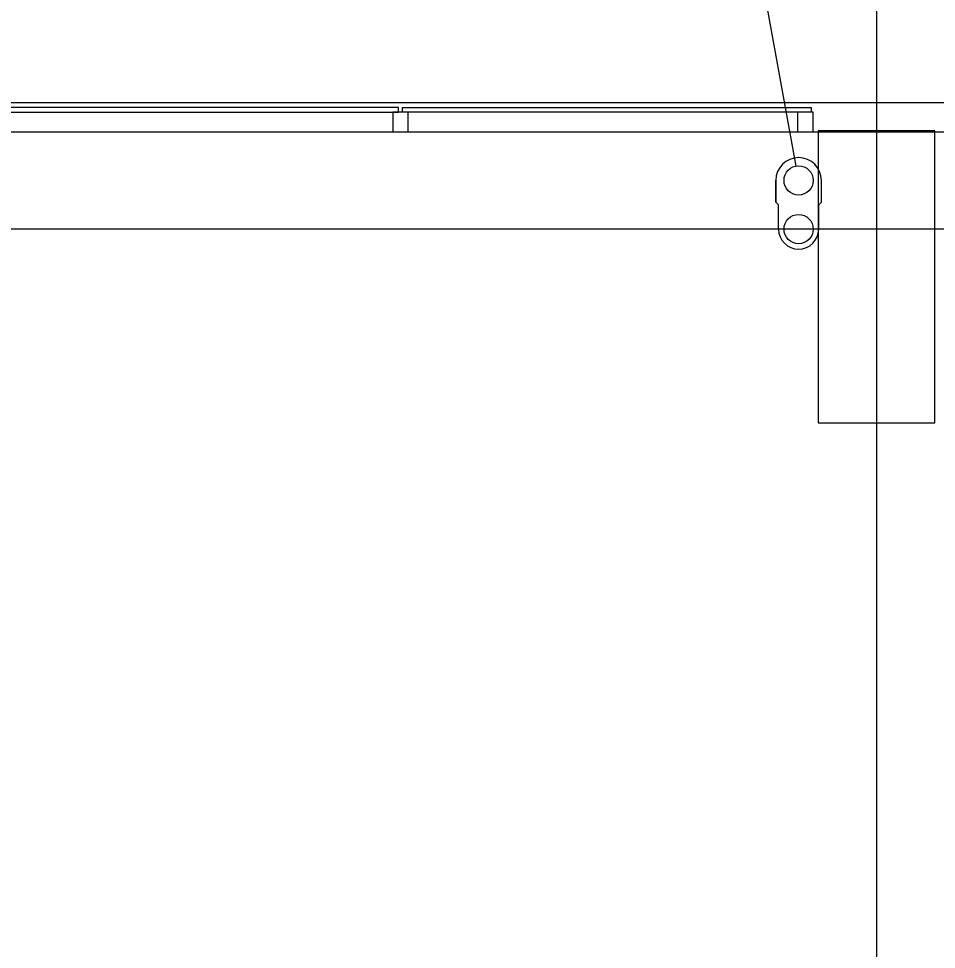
# Model space of a CAD drawing. Extents: x -264222 to -263592, y -1242345 to -1242048.
# Drawn here: x -263845.874 to -263841.16, y -1242091.657 to -1242086.876 of the extents above; entities that cross this region are included whole.
import ezdxf

# ---------------------------------------------------------------- set-up
doc = ezdxf.new("R2010")
doc.units = 0
doc.layers.add('HESCON_OSI_STAVBY_KFA', color=7, linetype='Continuous')
doc.layers.add('KFA_2D_SITUACIA_DSP', color=7, linetype='Continuous')

msp = doc.modelspace()

# ---------------------------------------------------------------- linework, layer by layer
at = {"layer": 'HESCON_OSI_STAVBY_KFA'}
for p, q in [((-263841.4678, -1242083.2372), (-263841.4678, -1242246.7072)), ((-263792.6528, -1242087.9572), (-263911.5228, -1242087.9572))]:
    msp.add_line(p, q, dxfattribs=at)
at = {"layer": 'KFA_2D_SITUACIA_DSP'}
for p, q in [((-263841.8811, -1242087.6334), (-263843.905, -1242076.4326)), ((-263843.9227, -1242087.3323), (-263846.0227, -1242087.3323)), ((-263846.0227, -1242087.3573), (-263843.9227, -1242087.3573)), ((-263843.9127, -1242087.3573), (-263843.9527, -1242087.3573)), ((-263843.9527, -1242087.3573), (-263843.9527, -1242087.4573)), ((-263843.9227, -1242087.3573), (-263843.9227, -1242087.3323)), ((-263843.8727, -1242087.3573), (-263843.9127, -1242087.3573)), ((-263843.9027, -1242087.3323), (-263841.8027, -1242087.3323)), ((-263843.9027, -1242087.3573), (-263843.9027, -1242087.3323)), ((-263841.8027, -1242087.3573), (-263843.9027, -1242087.3573)), ((-263843.8727, -1242087.4573), (-263843.8727, -1242087.3573)), ((-263841.8327, -1242087.3573), (-263841.8727, -1242087.3573)), ((-263841.8727, -1242087.3573), (-263841.8727, -1242087.4573)), ((-263841.7927, -1242087.3573), (-263841.8327, -1242087.3573)), ((-263841.8027, -1242087.3323), (-263841.8027, -1242087.3573)), ((-263841.7927, -1242087.4573), (-263841.7927, -1242087.3573)), ((-263894.5809, -1242087.4572), (-263809.3546, -1242087.4572)), ((-263843.9527, -1242087.4573), (-263843.8727, -1242087.4573)), ((-263841.8727, -1242087.4573), (-263841.7927, -1242087.4573)), ((-263841.1677, -1242087.4523), (-263841.7677, -1242087.4523)), ((-263841.7677, -1242087.4523), (-263841.7677, -1242088.9523)), ((-263841.1677, -1242088.9523), (-263841.1677, -1242087.4523)), ((-263841.9848, -1242087.7072), (-263841.9848, -1242087.8182)), ((-263841.9848, -1242087.8182), (-263841.9848, -1242087.7072)), ((-263841.7508, -1242087.8182), (-263841.7508, -1242087.7072)), ((-263841.9708, -1242087.8322), (-263841.9848, -1242087.8182)), ((-263841.9708, -1242087.9572), (-263841.9708, -1242087.8322)), ((-263841.7648, -1242087.8322), (-263841.7508, -1242087.8182)), ((-263841.7648, -1242087.9572), (-263841.7648, -1242087.8322)), ((-263841.7677, -1242088.9523), (-263841.1677, -1242088.9523))]:
    msp.add_line(p, q, dxfattribs=at)
msp.add_lwpolyline([(-263794.8928, -1242227.3822), (-263808.9678, -1242241.4572), (-263894.9678, -1242241.4572), (-263909.0428, -1242227.3822), (-263909.0428, -1242196.3327), (-263914.1428, -1242196.3327), (-263914.1428, -1242132.4327), (-263909.0428, -1242132.4327), (-263909.0428, -1242101.3822), (-263894.9678, -1242087.3072), (-263808.9678, -1242087.3072), (-263794.8928, -1242101.3822), (-263794.8928, -1242227.3822)], dxfattribs=at)
for centre in [(-263841.8678, -1242087.7072), (-263841.8678, -1242087.9572)]:
    msp.add_circle(centre, 0.075, dxfattribs=at)
for centre, radius, start, end in [((-263841.8678, -1242087.7072), 0.117, 0, 180), ((-263841.8678, -1242087.9572), 0.103, 180, 0)]:
    msp.add_arc(centre, radius, start, end, dxfattribs=at)

doc.saveas('drawing.dxf')
